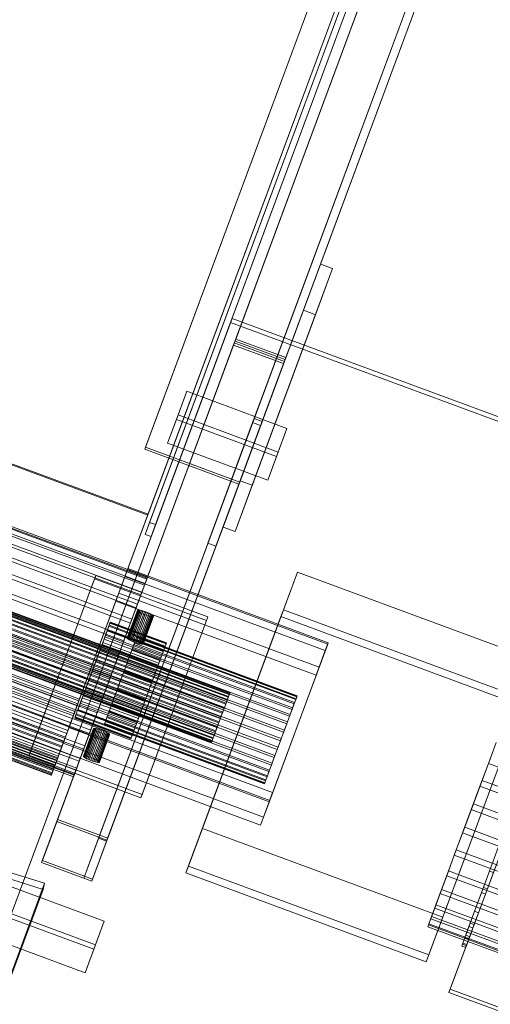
# Model space of a CAD drawing. Header units: millimetres. Extents: x -4395 to 65662, y -65530 to 6847.
# Tile 762 of 1034: x 26681 to 26901, y -19548 to -19086. Entities that reach past the tile are written whole.
import ezdxf

# ---------------------------------------------------------------- set-up
doc = ezdxf.new("R2010")
doc.units = ezdxf.units.MM
doc.layers.add('superior_C06', color=7, linetype='Continuous', lineweight=0)
doc.layers.add('superior_fines-r33-C07-receiver', color=7, linetype='Continuous', lineweight=0)

msp = doc.modelspace()

# ---------------------------------------------------------------- linework, layer by layer
at = {"layer": 'superior_C06'}
for p, q in [((26698.409, -19462.137), (27246.316, -17982.788)), ((27246.673, -17981.825), (26698.766, -19461.174)), ((27265.83, -17990.563), (26717.923, -19469.911)), ((26721.674, -19471.301), (27269.581, -17991.952)), ((27269.76, -17991.47), (26721.853, -19470.819)), ((26722.209, -19469.857), (27270.116, -17990.508)), ((26691.278, -19481.39), (27239.185, -18002.041)), ((27239.542, -18001.078), (26691.635, -19480.427)), ((26710.971, -19488.684), (27258.878, -18009.335)), ((27262.629, -18010.724), (26714.722, -19490.073)), ((26715.078, -19489.11), (27262.985, -18009.761)), ((27217.145, -18032.758), (26717.145, -19382.758)), ((26717.323, -19382.276), (27217.323, -18032.276)), ((27211.024, -18049.284), (26711.024, -19399.284)), ((26711.202, -19398.802), (27211.202, -18048.802)), ((27200.747, -18082.791), (26741.81, -19321.92)), ((26744.623, -19322.962), (27203.56, -18083.833)), ((26739.73, -19327.536), (27198.667, -18088.406)), ((27201.48, -18089.448), (26742.543, -19328.578)), ((27193.013, -18097.914), (26740.92, -19318.565)), ((26741.098, -19318.083), (27193.191, -18097.432)), ((26739.576, -19287.642), (27171.138, -18122.426)), ((27171.494, -18121.463), (26739.933, -19286.679)), ((26781.821, -19236.924), (27191.768, -18130.067)), ((27192.125, -18129.104), (26782.177, -19235.962)), ((27211.461, -18137.361), (26779.899, -19302.576)), ((26780.256, -19301.614), (27211.817, -18136.398)), ((27211.817, -18136.398), (26801.87, -19243.255)), ((27215.212, -18138.75), (26805.265, -19245.607)), ((26805.621, -19244.645), (27215.568, -18137.787)), ((26790.758, -19273.259), (27200.705, -18166.401)), ((27204.456, -18167.79), (26794.509, -19274.648)), ((26740.92, -19318.565), (26412.708, -19197.005)), ((26412.886, -19196.523), (26741.098, -19318.083)), ((26821.856, -19200.811), (26784.215, -19302.442)), ((26789.841, -19304.526), (26827.482, -19202.895)), ((26821.856, -19200.811), (26813.834, -19222.471)), ((26819.46, -19224.555), (26827.482, -19202.895)), ((26827.482, -19202.895), (26821.856, -19200.811)), ((26392.785, -19222.004), (26739.752, -19350.51)), ((26393.528, -19219.997), (26740.495, -19348.504)), ((26393.694, -19219.551), (26740.661, -19348.057)), ((26393.945, -19218.873), (26740.912, -19347.38)), ((26391.254, -19226.137), (26738.221, -19354.644)), ((26392.461, -19222.879), (26739.428, -19351.386)), ((26650.399, -19577.367), (26780.432, -19226.277)), ((26776.192, -19324.102), (26813.834, -19222.471)), ((26779.719, -19228.203), (26780.432, -19226.277)), ((26780.432, -19226.277), (27089.889, -19340.891)), ((26819.46, -19224.555), (26781.819, -19326.186)), ((26813.834, -19222.471), (26819.46, -19224.555)), ((26390.783, -19227.409), (26737.75, -19355.915)), ((26779.719, -19228.203), (26649.686, -19579.293)), ((27089.176, -19342.817), (26779.719, -19228.203)), ((26328.977, -19235.928), (26779.096, -19402.639)), ((26329.058, -19235.709), (26779.178, -19402.42)), ((26329.244, -19235.207), (26779.363, -19401.918)), ((26329.285, -19235.096), (26779.405, -19401.806)), ((26329.348, -19234.926), (26779.467, -19401.637)), ((26388.56, -19233.411), (26735.527, -19361.918)), ((26389.159, -19231.793), (26736.126, -19360.299)), ((26781.821, -19236.924), (26782.177, -19235.962)), ((26782.177, -19235.962), (26805.621, -19244.645)), ((26327.331, -19240.372), (26777.45, -19407.083)), ((26327.507, -19239.896), (26777.627, -19406.607)), ((26328.002, -19238.561), (26778.121, -19405.272)), ((26328.152, -19238.156), (26778.271, -19404.867)), ((26328.558, -19237.06), (26778.677, -19403.771)), ((26328.675, -19236.742), (26778.795, -19403.453)), ((26385.877, -19240.657), (26732.844, -19369.163)), ((26386.581, -19238.754), (26733.548, -19367.26)), ((26760.207, -19295.283), (26781.137, -19238.772)), ((26781.493, -19237.809), (26760.563, -19294.32)), ((26781.493, -19237.809), (26781.137, -19238.772)), ((26781.137, -19238.772), (26804.58, -19247.455)), ((26804.937, -19246.492), (26781.493, -19237.809)), ((26805.265, -19245.607), (26781.821, -19236.924)), ((26325.751, -19244.639), (26775.87, -19411.35)), ((26325.958, -19244.078), (26776.078, -19410.789)), ((26326.571, -19242.424), (26776.69, -19409.135)), ((26326.767, -19241.896), (26776.886, -19408.607)), ((26801.186, -19245.103), (26780.256, -19301.614)), ((26801.186, -19245.103), (26790.073, -19275.106)), ((26790.758, -19273.259), (26801.87, -19243.255)), ((26794.509, -19274.648), (26805.621, -19244.645)), ((26804.937, -19246.492), (26801.186, -19245.103)), ((26801.87, -19243.255), (26805.621, -19244.645)), ((26805.265, -19245.607), (26805.621, -19244.645)), ((26324.057, -19249.211), (26774.177, -19415.922)), ((26324.265, -19248.65), (26774.384, -19415.361)), ((26324.902, -19246.931), (26775.021, -19413.642)), ((26325.114, -19246.358), (26775.233, -19413.069)), ((26382.836, -19248.866), (26729.803, -19377.373)), ((26383.619, -19246.752), (26730.586, -19375.258)), ((26804.58, -19247.455), (26783.65, -19303.966)), ((26784.007, -19303.003), (26804.937, -19246.492)), ((26793.824, -19276.496), (26804.937, -19246.492)), ((26804.58, -19247.455), (26804.937, -19246.492)), ((26322.508, -19253.393), (26772.628, -19420.104)), ((26322.685, -19252.917), (26772.804, -19419.628)), ((26323.249, -19251.393), (26773.368, -19418.104)), ((26323.445, -19250.865), (26773.564, -19417.576)), ((26320.668, -19258.363), (26770.787, -19425.074)), ((26770.85, -19424.904), (26320.73, -19258.194)), ((26320.772, -19258.082), (26770.891, -19424.793)), ((26320.957, -19257.58), (26771.077, -19424.291)), ((26321.039, -19257.361), (26771.158, -19424.072)), ((26321.34, -19256.547), (26771.46, -19423.258)), ((26321.458, -19256.229), (26771.577, -19422.94)), ((26321.864, -19255.133), (26771.983, -19421.844)), ((26322.014, -19254.728), (26772.133, -19421.439)), ((26379.555, -19257.725), (26726.522, -19386.231)), ((26380.387, -19255.48), (26727.354, -19383.986)), ((26717.145, -19382.758), (26388.933, -19261.198)), ((26389.111, -19260.716), (26717.323, -19382.276)), ((26754.37, -19273.612), (26759.243, -19260.456)), ((26755.136, -19271.543), (26759.243, -19260.456)), ((26759.243, -19260.456), (26806.13, -19277.821)), ((26376.16, -19266.891), (26723.127, -19395.397)), ((26377.008, -19264.603), (26723.975, -19393.109)), ((26714.886, -19388.856), (26386.674, -19267.296)), ((26386.717, -19267.181), (26714.929, -19388.741)), ((26750.264, -19284.699), (26755.136, -19271.543)), ((26802.024, -19288.909), (26755.136, -19271.543)), ((26372.781, -19276.014), (26719.748, -19404.52)), ((26373.613, -19273.769), (26720.58, -19402.275)), ((26382.99, -19277.242), (26711.202, -19398.802)), ((26384.31, -19273.68), (26712.522, -19395.24)), ((26712.615, -19394.988), (26384.403, -19273.427)), ((26754.37, -19273.612), (26750.264, -19284.699)), ((26801.257, -19290.978), (26754.37, -19273.612)), ((26769.144, -19331.617), (26790.073, -19275.106)), ((26793.824, -19276.496), (26772.895, -19333.006)), ((26790.073, -19275.106), (26793.824, -19276.496)), ((26794.509, -19274.648), (26790.758, -19273.259)), ((26381.931, -19280.103), (26710.143, -19401.663)), ((26710.371, -19401.047), (26382.159, -19279.487)), ((26711.024, -19399.284), (26382.812, -19277.724)), ((26806.13, -19277.821), (26801.257, -19290.978)), ((26806.13, -19277.821), (26802.024, -19288.909)), ((26369.549, -19284.742), (26716.516, -19413.248)), ((26370.332, -19282.627), (26717.299, -19411.134)), ((26379.621, -19286.34), (26707.833, -19407.9)), ((26708.192, -19406.931), (26379.98, -19285.371)), ((26380.472, -19284.042), (26708.684, -19405.602)), ((26708.994, -19404.763), (26380.782, -19283.203)), ((26739.576, -19287.642), (26739.933, -19286.679)), ((26739.933, -19286.679), (26780.256, -19301.614)), ((26750.264, -19284.699), (26797.151, -19302.065)), ((26367.291, -19290.837), (26714.258, -19419.343)), ((26706.115, -19412.538), (26377.903, -19290.978)), ((26378.225, -19290.108), (26706.437, -19411.668)), ((26706.875, -19410.485), (26378.663, -19288.925)), ((26779.899, -19302.576), (26739.576, -19287.642)), ((26797.151, -19302.065), (26802.024, -19288.909)), ((26797.151, -19302.065), (26801.257, -19290.978)), ((26366.587, -19292.74), (26713.554, -19421.246)), ((26376.111, -19295.815), (26704.323, -19417.375)), ((26704.881, -19415.87), (26376.669, -19294.31)), ((26377.419, -19292.283), (26705.632, -19413.843)), ((26760.207, -19295.283), (26760.563, -19294.32)), ((26783.65, -19303.966), (26760.207, -19295.283)), ((26760.563, -19294.32), (26784.007, -19303.003)), ((26364.009, -19299.701), (26710.976, -19428.207)), ((26364.608, -19298.082), (26711.575, -19426.589)), ((26703.046, -19420.826), (26374.833, -19299.266)), ((26375.364, -19297.832), (26703.576, -19419.393)), ((26704.176, -19417.773), (26375.964, -19296.213)), ((26362.385, -19304.085), (26709.352, -19432.591)), ((26700.842, -19426.776), (26372.63, -19305.216)), ((26701.401, -19425.267), (26373.189, -19303.707)), ((26373.49, -19302.892), (26701.702, -19424.452)), ((26374.166, -19301.068), (26702.378, -19422.628)), ((26702.408, -19422.546), (26374.196, -19300.986)), ((26769.144, -19331.617), (26780.256, -19301.614)), ((26772.895, -19333.006), (26784.007, -19303.003)), ((26776.192, -19324.102), (26784.215, -19302.442)), ((26779.899, -19302.576), (26780.256, -19301.614)), ((26780.256, -19301.614), (26784.007, -19303.003)), ((26781.819, -19326.186), (26789.841, -19304.526)), ((26783.65, -19303.966), (26784.007, -19303.003)), ((26784.215, -19302.442), (26789.841, -19304.526)), ((26360.383, -19309.49), (26707.35, -19437.996)), ((26360.707, -19308.614), (26707.674, -19437.121)), ((26361.914, -19305.356), (26708.881, -19433.863)), ((26370.91, -19309.858), (26699.122, -19431.418)), ((26699.503, -19430.39), (26371.291, -19308.83)), ((26699.974, -19429.118), (26371.762, -19307.558)), ((26371.83, -19307.376), (26700.042, -19428.936)), ((26372.422, -19305.776), (26700.634, -19427.336)), ((26359.223, -19312.62), (26706.19, -19441.127)), ((26706.441, -19440.449), (26359.474, -19311.943)), ((26359.64, -19311.496), (26706.607, -19440.003)), ((26369.258, -19314.318), (26697.47, -19435.878)), ((26697.598, -19435.534), (26369.386, -19313.974)), ((26369.656, -19313.245), (26697.868, -19434.805)), ((26697.871, -19434.798), (26369.658, -19313.238)), ((26698.416, -19433.326), (26370.204, -19311.766)), ((26370.411, -19311.206), (26698.623, -19432.766)), ((26698.791, -19432.313), (26370.579, -19310.753)), ((26367.569, -19318.879), (26695.781, -19440.439)), ((26367.628, -19318.72), (26695.84, -19440.28)), ((26367.825, -19318.188), (26696.037, -19439.748)), ((26368.001, -19317.715), (26696.213, -19439.275)), ((26368.391, -19316.659), (26696.604, -19438.219)), ((26696.822, -19437.628), (26368.61, -19316.068)), ((26696.878, -19437.478), (26368.666, -19315.918)), ((26368.68, -19315.879), (26696.892, -19437.439)), ((26697.064, -19436.976), (26368.852, -19315.416)), ((26697.229, -19436.53), (26369.017, -19314.97)), ((26740.92, -19318.565), (26741.098, -19318.083)), ((26739.73, -19327.536), (26741.81, -19321.92)), ((26741.81, -19321.92), (26744.623, -19322.962)), ((26742.543, -19328.578), (26744.623, -19322.962)), ((26742.543, -19328.578), (26739.73, -19327.536)), ((26781.819, -19326.186), (26776.192, -19324.102)), ((26772.895, -19333.006), (26769.144, -19331.617)), ((26716.609, -19346.774), (26685.812, -19429.927)), ((26731.427, -19344.196), (26704.051, -19418.11)), ((26704.289, -19417.468), (26731.664, -19343.555)), ((26716.609, -19346.774), (26716.015, -19348.379)), ((26769.123, -19366.224), (26716.609, -19346.774)), ((26727.386, -19355.107), (26731.664, -19343.555)), ((26730.296, -19347.25), (26731.664, -19343.555)), ((26731.427, -19344.196), (26731.664, -19343.555)), ((26825.202, -19378.928), (26731.427, -19344.196)), ((26731.664, -19343.555), (26825.439, -19378.286)), ((26766.541, -19465.331), (26811.026, -19345.222)), ((26804.489, -19362.871), (26811.026, -19345.222)), ((26811.026, -19345.222), (26923.556, -19386.899)), ((26685.217, -19431.532), (26716.015, -19348.379)), ((26716.015, -19348.379), (26768.529, -19367.828)), ((26726.017, -19358.802), (26730.296, -19347.25)), ((26824.07, -19381.982), (26730.296, -19347.25)), ((26737.75, -19355.915), (26739.428, -19351.386)), ((26739.752, -19350.51), (26738.221, -19354.644)), ((26739.428, -19351.386), (26740.495, -19348.504)), ((26740.661, -19348.057), (26739.752, -19350.51)), ((26740.495, -19348.504), (26740.912, -19347.38)), ((26740.912, -19347.38), (26740.661, -19348.057)), ((26727.386, -19355.107), (26726.017, -19358.802)), ((26821.161, -19389.838), (26727.386, -19355.107)), ((26735.527, -19361.918), (26737.75, -19355.915)), ((26738.221, -19354.644), (26736.126, -19360.299)), ((26726.017, -19358.802), (26819.792, -19393.534)), ((26736.126, -19360.299), (26733.548, -19367.26)), ((26736.14, -19363.143), (26731.349, -19376.078)), ((26736.165, -19363.295), (26731.375, -19376.23)), ((26736.258, -19363.044), (26731.467, -19375.979)), ((26736.334, -19363.494), (26731.544, -19376.429)), ((26736.516, -19363.003), (26731.725, -19375.938)), ((26736.64, -19363.734), (26731.849, -19376.669)), ((26736.904, -19363.021), (26732.113, -19375.955)), ((26737.07, -19364.004), (26732.28, -19376.939)), ((26737.406, -19363.096), (26732.616, -19376.031)), ((26737.609, -19364.294), (26732.818, -19377.229)), ((26732.844, -19369.163), (26735.527, -19361.918)), ((26738.004, -19363.227), (26733.214, -19376.162)), ((26738.236, -19364.594), (26733.445, -19377.528)), ((26738.675, -19363.408), (26733.884, -19376.343)), ((26738.926, -19364.891), (26734.135, -19377.826)), ((26739.392, -19363.632), (26734.601, -19376.567)), ((26739.653, -19365.174), (26734.862, -19378.109)), ((26740.128, -19363.89), (26735.338, -19376.825)), ((26740.856, -19364.174), (26736.065, -19377.109)), ((26736.14, -19363.143), (26736.258, -19363.044)), ((26736.165, -19363.295), (26736.14, -19363.143)), ((26736.334, -19363.494), (26736.165, -19363.295)), ((26736.258, -19363.044), (26736.516, -19363.003)), ((26736.64, -19363.734), (26736.334, -19363.494)), ((26736.516, -19363.003), (26736.904, -19363.021)), ((26737.07, -19364.004), (26736.64, -19363.734)), ((26741.546, -19364.471), (26736.755, -19377.406)), ((26736.904, -19363.021), (26737.406, -19363.096)), ((26737.609, -19364.294), (26737.07, -19364.004)), ((26742.172, -19364.77), (26737.382, -19377.705)), ((26737.406, -19363.096), (26738.004, -19363.227)), ((26738.236, -19364.594), (26737.609, -19364.294)), ((26742.711, -19365.061), (26737.92, -19377.996)), ((26738.004, -19363.227), (26738.675, -19363.408)), ((26738.926, -19364.891), (26738.236, -19364.594)), ((26738.675, -19363.408), (26739.392, -19363.632)), ((26739.653, -19365.174), (26738.926, -19364.891)), ((26739.392, -19363.632), (26740.128, -19363.89)), ((26740.389, -19365.433), (26739.653, -19365.174)), ((26740.128, -19363.89), (26740.856, -19364.174)), ((26740.856, -19364.174), (26741.546, -19364.471)), ((26741.546, -19364.471), (26742.172, -19364.77)), ((26742.172, -19364.77), (26742.711, -19365.061)), ((26742.711, -19365.061), (26743.142, -19365.331)), ((26760.004, -19482.98), (26804.489, -19362.871)), ((26803.301, -19366.08), (26804.489, -19362.871)), ((26804.489, -19362.871), (26917.019, -19404.548)), ((26723.245, -19369.168), (26722.732, -19370.551)), ((26722.888, -19370.131), (26723.324, -19368.953)), ((26723.444, -19368.628), (26723.245, -19369.168)), ((26723.245, -19369.168), (26749.501, -19378.892)), ((26723.324, -19368.953), (26723.444, -19368.628)), ((26723.324, -19368.953), (26749.581, -19378.678)), ((26723.444, -19368.628), (26749.701, -19378.353)), ((26729.803, -19377.373), (26732.844, -19369.163)), ((26733.548, -19367.26), (26730.586, -19375.258)), ((26740.389, -19365.433), (26735.599, -19378.368)), ((26741.107, -19365.657), (26736.316, -19378.592)), ((26741.777, -19365.838), (26736.986, -19378.773)), ((26742.375, -19365.968), (26737.584, -19378.903)), ((26768.529, -19367.828), (26737.731, -19450.981)), ((26742.877, -19366.044), (26738.087, -19378.979)), ((26738.326, -19449.377), (26769.123, -19366.224)), ((26743.142, -19365.331), (26738.351, -19378.266)), ((26743.265, -19366.061), (26738.474, -19378.996)), ((26743.447, -19365.57), (26738.656, -19378.505)), ((26743.523, -19366.02), (26738.733, -19378.955)), ((26743.616, -19365.77), (26738.825, -19378.704)), ((26738.851, -19378.856), (26743.642, -19365.921)), ((26741.107, -19365.657), (26740.389, -19365.433)), ((26741.777, -19365.838), (26741.107, -19365.657)), ((26742.375, -19365.968), (26741.777, -19365.838)), ((26742.877, -19366.044), (26742.375, -19365.968)), ((26743.265, -19366.061), (26742.877, -19366.044)), ((26743.142, -19365.331), (26743.447, -19365.57)), ((26743.523, -19366.02), (26743.265, -19366.061)), ((26743.447, -19365.57), (26743.616, -19365.77)), ((26743.642, -19365.921), (26743.523, -19366.02)), ((26743.616, -19365.77), (26743.642, -19365.921)), ((26803.301, -19366.08), (26758.816, -19486.189)), ((26768.529, -19367.828), (26769.123, -19366.224)), ((26915.83, -19407.757), (26803.301, -19366.08)), ((26722.043, -19372.411), (26709.724, -19405.672)), ((26722.043, -19372.411), (26720.498, -19376.583)), ((26721.927, -19372.725), (26720.86, -19375.606)), ((26721.147, -19374.83), (26722.153, -19372.115)), ((26722.732, -19370.551), (26721.927, -19372.725)), ((26721.927, -19372.725), (26748.184, -19382.45)), ((26748.3, -19382.136), (26722.043, -19372.411)), ((26722.153, -19372.115), (26722.888, -19370.131)), ((26722.153, -19372.115), (26748.41, -19381.84)), ((26722.732, -19370.551), (26748.989, -19380.276)), ((26722.888, -19370.131), (26749.145, -19379.855)), ((26708.179, -19409.844), (26720.498, -19376.583)), ((26719.572, -19379.084), (26718.112, -19383.025)), ((26718.488, -19382.01), (26719.91, -19378.171)), ((26720.86, -19375.606), (26719.572, -19379.084)), ((26719.572, -19379.084), (26745.829, -19388.809)), ((26719.91, -19378.171), (26721.147, -19374.83)), ((26719.91, -19378.171), (26746.167, -19387.896)), ((26720.498, -19376.583), (26746.755, -19386.307)), ((26720.86, -19375.606), (26747.117, -19385.331)), ((26721.147, -19374.83), (26747.404, -19384.554)), ((26726.522, -19386.231), (26729.803, -19377.373)), ((26730.586, -19375.258), (26727.354, -19383.986)), ((26731.467, -19375.979), (26731.349, -19376.078)), ((26731.349, -19376.078), (26731.375, -19376.23)), ((26731.375, -19376.23), (26731.544, -19376.429)), ((26731.725, -19375.938), (26731.467, -19375.979)), ((26731.544, -19376.429), (26731.849, -19376.669)), ((26732.113, -19375.955), (26731.725, -19375.938)), ((26731.849, -19376.669), (26732.28, -19376.939)), ((26732.616, -19376.031), (26732.113, -19375.955)), ((26732.28, -19376.939), (26732.818, -19377.229)), ((26733.214, -19376.162), (26732.616, -19376.031)), ((26732.818, -19377.229), (26733.445, -19377.528)), ((26733.884, -19376.343), (26733.214, -19376.162)), ((26733.445, -19377.528), (26734.135, -19377.826)), ((26733.509, -19381.762), (26734.487, -19379.121)), ((26734.695, -19378.562), (26733.773, -19381.05)), ((26734.601, -19376.567), (26733.884, -19376.343)), ((26734.135, -19377.826), (26734.862, -19378.109)), ((26734.487, -19379.121), (26735.226, -19377.128)), ((26809.507, -19406.906), (26734.487, -19379.121)), ((26735.338, -19376.825), (26734.601, -19376.567)), ((26735.368, -19376.743), (26734.695, -19378.562)), ((26809.715, -19406.347), (26734.695, -19378.562)), ((26734.862, -19378.109), (26735.599, -19378.368)), ((26735.226, -19377.128), (26735.695, -19375.86)), ((26810.245, -19404.913), (26735.226, -19377.128)), ((26736.065, -19377.109), (26735.338, -19376.825)), ((26735.768, -19375.663), (26735.368, -19376.743)), ((26810.388, -19404.528), (26735.368, -19376.743)), ((26735.599, -19378.368), (26736.316, -19378.592)), ((26735.695, -19375.86), (26735.878, -19375.365)), ((26810.715, -19403.645), (26735.695, -19375.86)), ((26735.878, -19375.365), (26735.768, -19375.663)), ((26810.788, -19403.449), (26735.768, -19375.663)), ((26810.898, -19403.151), (26735.878, -19375.365)), ((26736.755, -19377.406), (26736.065, -19377.109)), ((26736.316, -19378.592), (26736.986, -19378.773)), ((26737.382, -19377.705), (26736.755, -19377.406)), ((26736.986, -19378.773), (26737.584, -19378.903)), ((26737.92, -19377.996), (26737.382, -19377.705)), ((26737.584, -19378.903), (26738.087, -19378.979)), ((26738.351, -19378.266), (26737.92, -19377.996)), ((26738.087, -19378.979), (26738.474, -19378.996)), ((26738.656, -19378.505), (26738.351, -19378.266)), ((26738.474, -19378.996), (26738.733, -19378.955)), ((26738.825, -19378.704), (26738.656, -19378.505)), ((26738.733, -19378.955), (26738.851, -19378.856)), ((26738.851, -19378.856), (26738.825, -19378.704)), ((26748.989, -19380.276), (26749.501, -19378.892)), ((26749.581, -19378.678), (26749.145, -19379.855)), ((26749.501, -19378.892), (26749.701, -19378.353)), ((26749.701, -19378.353), (26749.581, -19378.678)), ((26797.826, -19452.842), (26825.202, -19378.928)), ((26825.439, -19378.286), (26798.064, -19452.2)), ((26825.439, -19378.286), (26821.161, -19389.838)), ((26825.439, -19378.286), (26824.07, -19381.982)), ((26825.439, -19378.286), (26825.202, -19378.928)), ((26717.145, -19382.758), (26714.886, -19388.856)), ((26714.929, -19388.741), (26717.323, -19382.276)), ((26718.112, -19383.025), (26716.537, -19387.277)), ((26716.936, -19386.199), (26718.488, -19382.01)), ((26717.145, -19382.758), (26717.323, -19382.276)), ((26718.112, -19383.025), (26744.369, -19392.749)), ((26718.488, -19382.01), (26744.745, -19391.735)), ((26732.329, -19384.95), (26733.509, -19381.762)), ((26733.773, -19381.05), (26732.639, -19384.113)), ((26808.529, -19409.547), (26733.509, -19381.762)), ((26808.793, -19408.835), (26733.773, -19381.05)), ((26735.981, -19415.397), (26748.3, -19382.136)), ((26746.755, -19386.307), (26748.3, -19382.136)), ((26747.117, -19385.331), (26748.184, -19382.45)), ((26748.41, -19381.84), (26747.404, -19384.554)), ((26748.184, -19382.45), (26748.989, -19380.276)), ((26749.145, -19379.855), (26748.41, -19381.84)), ((26819.792, -19393.534), (26824.07, -19381.982)), ((26716.537, -19387.277), (26714.908, -19391.677)), ((26715.315, -19390.578), (26716.936, -19386.199)), ((26716.537, -19387.277), (26742.794, -19397.001)), ((26716.936, -19386.199), (26743.193, -19395.924)), ((26723.127, -19395.397), (26726.522, -19386.231)), ((26727.354, -19383.986), (26723.975, -19393.109)), ((26731.335, -19387.632), (26729.913, -19391.472)), ((26730.991, -19388.562), (26732.329, -19384.95)), ((26732.639, -19384.113), (26731.335, -19387.632)), ((26806.355, -19415.417), (26731.335, -19387.632)), ((26807.348, -19412.735), (26732.329, -19384.95)), ((26807.659, -19411.898), (26732.639, -19384.113)), ((26746.755, -19386.307), (26734.436, -19419.568)), ((26746.167, -19387.896), (26744.745, -19391.735)), ((26745.829, -19388.809), (26747.117, -19385.331)), ((26747.404, -19384.554), (26746.167, -19387.896)), ((26923.556, -19386.899), (26879.071, -19507.009)), ((26712.522, -19395.24), (26714.929, -19388.741)), ((26714.886, -19388.856), (26712.615, -19394.988)), ((26714.908, -19391.677), (26713.286, -19396.055)), ((26713.685, -19394.978), (26715.315, -19390.578)), ((26714.929, -19388.741), (26714.886, -19388.856)), ((26714.908, -19391.677), (26741.165, -19401.401)), ((26715.315, -19390.578), (26741.572, -19400.303)), ((26728.053, -19396.493), (26729.547, -19392.46)), ((26729.913, -19391.472), (26728.426, -19395.486)), ((26729.547, -19392.46), (26730.991, -19388.562)), ((26804.567, -19420.245), (26729.547, -19392.46)), ((26804.933, -19419.257), (26729.913, -19391.472)), ((26806.011, -19416.347), (26730.991, -19388.562)), ((26742.794, -19397.001), (26744.369, -19392.749)), ((26744.745, -19391.735), (26743.193, -19395.924)), ((26744.369, -19392.749), (26745.829, -19388.809)), ((26819.792, -19393.534), (26821.161, -19389.838)), ((26710.143, -19401.663), (26712.522, -19395.24)), ((26712.615, -19394.988), (26710.371, -19401.047)), ((26713.286, -19396.055), (26711.734, -19400.245)), ((26712.11, -19399.23), (26713.685, -19394.978)), ((26712.522, -19395.24), (26712.615, -19394.988)), ((26713.286, -19396.055), (26739.543, -19405.78)), ((26713.685, -19394.978), (26739.942, -19404.703)), ((26719.748, -19404.52), (26723.127, -19395.397)), ((26723.975, -19393.109), (26720.58, -19402.275)), ((26726.567, -19400.507), (26728.053, -19396.493)), ((26728.426, -19395.486), (26726.932, -19399.52)), ((26803.073, -19424.278), (26728.053, -19396.493)), ((26803.446, -19423.271), (26728.426, -19395.486)), ((26741.165, -19401.401), (26742.794, -19397.001)), ((26743.193, -19395.924), (26741.572, -19400.303)), ((26707.833, -19407.9), (26710.143, -19401.663)), ((26710.371, -19401.047), (26708.192, -19406.931)), ((26711.024, -19399.284), (26708.684, -19405.602)), ((26708.994, -19404.763), (26711.202, -19398.802)), ((26710.143, -19401.663), (26710.371, -19401.047)), ((26711.734, -19400.245), (26710.313, -19404.084)), ((26710.651, -19403.171), (26712.11, -19399.23)), ((26711.024, -19399.284), (26711.202, -19398.802)), ((26711.734, -19400.245), (26737.991, -19409.97)), ((26712.11, -19399.23), (26738.367, -19408.955)), ((26725.144, -19404.347), (26726.567, -19400.507)), ((26726.932, -19399.52), (26725.489, -19403.417)), ((26801.587, -19428.292), (26726.567, -19400.507)), ((26801.952, -19427.305), (26726.932, -19399.52)), ((26739.543, -19405.78), (26741.165, -19401.401)), ((26741.572, -19400.303), (26739.942, -19404.703)), ((26779.096, -19402.639), (26779.363, -19401.918)), ((26779.405, -19401.806), (26779.178, -19402.42)), ((26779.363, -19401.918), (26779.467, -19401.637)), ((26779.467, -19401.637), (26779.405, -19401.806)), ((26882.584, -19540.711), (26933.913, -19402.123)), ((26708.684, -19405.602), (26706.437, -19411.668)), ((26706.875, -19410.485), (26708.994, -19404.763)), ((26708.179, -19409.844), (26709.724, -19405.672)), ((26708.296, -19409.53), (26709.363, -19406.648)), ((26708.684, -19405.602), (26708.994, -19404.763)), ((26710.313, -19404.084), (26709.075, -19407.425)), ((26709.363, -19406.648), (26710.651, -19403.171)), ((26709.363, -19406.648), (26735.62, -19416.373)), ((26709.724, -19405.672), (26735.981, -19415.397)), ((26710.313, -19404.084), (26736.569, -19413.809)), ((26710.651, -19403.171), (26736.908, -19412.895)), ((26716.516, -19413.248), (26719.748, -19404.52)), ((26720.58, -19402.275), (26717.299, -19411.134)), ((26723.841, -19407.867), (26725.144, -19404.347)), ((26725.489, -19403.417), (26724.151, -19407.029)), ((26800.164, -19432.133), (26725.144, -19404.347)), ((26800.509, -19431.202), (26725.489, -19403.417)), ((26737.991, -19409.97), (26739.543, -19405.78)), ((26739.942, -19404.703), (26738.367, -19408.955)), ((26777.627, -19406.607), (26776.886, -19408.607)), ((26777.45, -19407.083), (26778.121, -19405.272)), ((26778.271, -19404.867), (26777.627, -19406.607)), ((26778.121, -19405.272), (26778.677, -19403.771)), ((26778.795, -19403.453), (26778.271, -19404.867)), ((26778.677, -19403.771), (26779.096, -19402.639)), ((26779.178, -19402.42), (26778.795, -19403.453)), ((26808.793, -19408.835), (26809.715, -19406.347)), ((26810.245, -19404.913), (26809.507, -19406.906)), ((26809.715, -19406.347), (26810.388, -19404.528)), ((26810.715, -19403.645), (26810.245, -19404.913)), ((26810.388, -19404.528), (26810.788, -19403.449)), ((26810.898, -19403.151), (26810.715, -19403.645)), ((26810.788, -19403.449), (26810.898, -19403.151)), ((26917.019, -19404.548), (26872.534, -19524.658)), ((26933.319, -19403.728), (26881.99, -19542.316)), ((26704.881, -19415.87), (26706.875, -19410.485)), ((26705.632, -19413.843), (26707.833, -19407.9)), ((26708.192, -19406.931), (26706.115, -19412.538)), ((26706.437, -19411.668), (26706.875, -19410.485)), ((26708.07, -19410.14), (26707.335, -19412.124)), ((26707.49, -19411.704), (26708.296, -19409.53)), ((26707.833, -19407.9), (26708.192, -19406.931)), ((26709.075, -19407.425), (26708.07, -19410.14)), ((26708.07, -19410.14), (26734.327, -19419.865)), ((26734.436, -19419.568), (26708.179, -19409.844)), ((26708.296, -19409.53), (26734.553, -19419.254)), ((26709.075, -19407.425), (26735.332, -19417.15)), ((26717.299, -19411.134), (26714.258, -19419.343)), ((26721.785, -19413.418), (26722.707, -19410.929)), ((26722.97, -19410.217), (26721.992, -19412.859)), ((26722.707, -19410.929), (26723.841, -19407.867)), ((26797.726, -19438.714), (26722.707, -19410.929)), ((26724.151, -19407.029), (26722.97, -19410.217)), ((26797.99, -19438.002), (26722.97, -19410.217)), ((26798.861, -19435.652), (26723.841, -19407.867)), ((26799.171, -19434.815), (26724.151, -19407.029)), ((26736.569, -19413.809), (26737.991, -19409.97)), ((26738.367, -19408.955), (26736.908, -19412.895)), ((26775.021, -19413.642), (26775.87, -19411.35)), ((26776.078, -19410.789), (26775.233, -19413.069)), ((26775.87, -19411.35), (26776.69, -19409.135)), ((26776.886, -19408.607), (26776.078, -19410.789)), ((26776.69, -19409.135), (26777.45, -19407.083)), ((26808.529, -19409.547), (26807.348, -19412.735)), ((26807.659, -19411.898), (26808.793, -19408.835)), ((26809.507, -19406.906), (26808.529, -19409.547)), ((26871.345, -19527.867), (26915.83, -19407.757)), ((26701.379, -19425.325), (26705.658, -19413.773)), ((26703.046, -19420.826), (26704.881, -19415.87)), ((26703.576, -19419.393), (26705.632, -19413.843)), ((26706.115, -19412.538), (26704.176, -19417.773)), ((26704.289, -19417.468), (26705.658, -19413.773)), ((26706.437, -19411.668), (26704.323, -19417.375)), ((26704.323, -19417.375), (26704.881, -19415.87)), ((26705.632, -19413.843), (26706.115, -19412.538)), ((26705.658, -19413.773), (26799.433, -19448.504)), ((26706.778, -19413.627), (26706.978, -19413.087)), ((26706.899, -19413.301), (26706.778, -19413.627)), ((26706.778, -19413.627), (26733.035, -19423.351)), ((26707.335, -19412.124), (26706.899, -19413.301)), ((26733.156, -19423.026), (26706.899, -19413.301)), ((26706.978, -19413.087), (26707.49, -19411.704)), ((26706.978, -19413.087), (26733.235, -19422.812)), ((26707.335, -19412.124), (26733.592, -19421.849)), ((26707.49, -19411.704), (26733.747, -19421.429)), ((26713.554, -19421.246), (26716.516, -19413.248)), ((26720.712, -19416.316), (26721.111, -19415.237)), ((26721.254, -19414.851), (26720.784, -19416.12)), ((26721.111, -19415.237), (26721.785, -19413.418)), ((26796.131, -19443.022), (26721.111, -19415.237)), ((26721.992, -19412.859), (26721.254, -19414.851)), ((26796.274, -19442.637), (26721.254, -19414.851)), ((26796.805, -19441.203), (26721.785, -19413.418)), ((26797.012, -19440.644), (26721.992, -19412.859)), ((26734.436, -19419.568), (26735.981, -19415.397)), ((26735.332, -19417.15), (26736.569, -19413.809)), ((26736.908, -19412.895), (26735.62, -19416.373)), ((26773.368, -19418.104), (26774.177, -19415.922)), ((26774.384, -19415.361), (26773.564, -19417.576)), ((26774.177, -19415.922), (26775.021, -19413.642)), ((26775.233, -19413.069), (26774.384, -19415.361)), ((26804.933, -19419.257), (26806.355, -19415.417)), ((26807.348, -19412.735), (26806.011, -19416.347)), ((26806.355, -19415.417), (26807.659, -19411.898)), ((26700.01, -19429.02), (26704.289, -19417.468)), ((26701.702, -19424.452), (26703.576, -19419.393)), ((26704.323, -19417.375), (26702.378, -19422.628)), ((26704.176, -19417.773), (26702.408, -19422.546)), ((26703.576, -19419.393), (26704.176, -19417.773)), ((26704.051, -19418.11), (26704.289, -19417.468)), ((26704.051, -19418.11), (26797.826, -19452.842)), ((26798.064, -19452.2), (26704.289, -19417.468)), ((26715.608, -19418.578), (26710.817, -19431.513)), ((26715.634, -19418.73), (26710.843, -19431.665)), ((26715.727, -19418.48), (26710.936, -19431.415)), ((26715.803, -19418.93), (26711.012, -19431.864)), ((26715.985, -19418.438), (26711.194, -19431.373)), ((26716.108, -19419.169), (26711.318, -19432.104)), ((26714.258, -19419.343), (26711.575, -19426.589)), ((26716.372, -19418.456), (26711.582, -19431.391)), ((26716.539, -19419.439), (26711.748, -19432.374)), ((26716.875, -19418.531), (26712.084, -19431.466)), ((26717.078, -19419.729), (26712.287, -19432.664)), ((26717.473, -19418.662), (26712.682, -19431.597)), ((26717.704, -19420.029), (26712.913, -19432.964)), ((26718.143, -19418.843), (26713.353, -19431.778)), ((26718.394, -19420.326), (26713.603, -19433.261)), ((26718.86, -19419.067), (26714.07, -19432.002)), ((26719.121, -19420.609), (26714.331, -19433.544)), ((26719.597, -19419.326), (26714.806, -19432.261)), ((26720.324, -19419.609), (26715.533, -19432.544)), ((26715.608, -19418.578), (26715.727, -19418.48)), ((26715.634, -19418.73), (26715.608, -19418.578)), ((26715.803, -19418.93), (26715.634, -19418.73)), ((26715.727, -19418.48), (26715.985, -19418.438)), ((26716.108, -19419.169), (26715.803, -19418.93)), ((26715.985, -19418.438), (26716.372, -19418.456)), ((26716.539, -19419.439), (26716.108, -19419.169)), ((26721.014, -19419.906), (26716.223, -19432.841)), ((26716.372, -19418.456), (26716.875, -19418.531)), ((26717.078, -19419.729), (26716.539, -19419.439)), ((26721.641, -19420.206), (26716.85, -19433.141)), ((26716.875, -19418.531), (26717.473, -19418.662)), ((26717.704, -19420.029), (26717.078, -19419.729)), ((26722.18, -19420.496), (26717.389, -19433.431)), ((26717.473, -19418.662), (26718.143, -19418.843)), ((26718.394, -19420.326), (26717.704, -19420.029)), ((26718.143, -19418.843), (26718.86, -19419.067)), ((26719.121, -19420.609), (26718.394, -19420.326)), ((26718.86, -19419.067), (26719.597, -19419.326)), ((26719.858, -19420.868), (26719.121, -19420.609)), ((26719.597, -19419.326), (26720.324, -19419.609)), ((26720.324, -19419.609), (26721.014, -19419.906)), ((26720.784, -19416.12), (26720.601, -19416.614)), ((26720.601, -19416.614), (26720.712, -19416.316)), ((26795.621, -19444.399), (26720.601, -19416.614)), ((26720.712, -19416.316), (26795.731, -19444.101)), ((26795.804, -19443.905), (26720.784, -19416.12)), ((26721.014, -19419.906), (26721.641, -19420.206)), ((26721.641, -19420.206), (26722.18, -19420.496)), ((26722.18, -19420.496), (26722.61, -19420.766)), ((26733.592, -19421.849), (26734.327, -19419.865)), ((26734.553, -19419.254), (26733.747, -19421.429)), ((26734.327, -19419.865), (26735.332, -19417.15)), ((26735.62, -19416.373), (26734.553, -19419.254)), ((26771.983, -19421.844), (26772.628, -19420.104)), ((26772.804, -19419.628), (26772.133, -19421.439)), ((26772.628, -19420.104), (26773.368, -19418.104)), ((26773.564, -19417.576), (26772.804, -19419.628)), ((26804.567, -19420.245), (26803.073, -19424.278)), ((26803.446, -19423.271), (26804.933, -19419.257)), ((26806.011, -19416.347), (26804.567, -19420.245)), ((26699.974, -19429.118), (26701.401, -19425.267)), ((26700.042, -19428.936), (26701.702, -19424.452)), ((26702.378, -19422.628), (26700.634, -19427.336)), ((26700.634, -19427.336), (26701.401, -19425.267)), ((26702.408, -19422.546), (26700.842, -19426.776)), ((26701.401, -19425.267), (26703.046, -19420.826)), ((26701.702, -19424.452), (26702.408, -19422.546)), ((26702.378, -19422.628), (26703.046, -19420.826)), ((26710.976, -19428.207), (26713.554, -19421.246)), ((26719.858, -19420.868), (26715.067, -19433.803)), ((26720.575, -19421.092), (26715.784, -19434.027)), ((26721.245, -19421.273), (26716.455, -19434.208)), ((26721.843, -19421.404), (26717.053, -19434.339)), ((26722.346, -19421.479), (26717.555, -19434.414)), ((26722.61, -19420.766), (26717.819, -19433.701)), ((26722.734, -19421.497), (26717.943, -19434.431)), ((26722.916, -19421.005), (26718.125, -19433.94)), ((26722.992, -19421.455), (26718.201, -19434.39)), ((26723.084, -19421.205), (26718.294, -19434.14)), ((26718.319, -19434.292), (26723.11, -19421.357)), ((26720.575, -19421.092), (26719.858, -19420.868)), ((26721.245, -19421.273), (26720.575, -19421.092)), ((26721.843, -19421.404), (26721.245, -19421.273)), ((26722.346, -19421.479), (26721.843, -19421.404)), ((26722.734, -19421.497), (26722.346, -19421.479)), ((26722.61, -19420.766), (26722.916, -19421.005)), ((26722.992, -19421.455), (26722.734, -19421.497)), ((26722.916, -19421.005), (26723.084, -19421.205)), ((26723.11, -19421.357), (26722.992, -19421.455)), ((26723.084, -19421.205), (26723.11, -19421.357)), ((26733.235, -19422.812), (26733.035, -19423.351)), ((26733.035, -19423.351), (26733.156, -19423.026)), ((26733.156, -19423.026), (26733.592, -19421.849)), ((26733.747, -19421.429), (26733.235, -19422.812)), ((26770.891, -19424.793), (26770.787, -19425.074)), ((26770.787, -19425.074), (26770.85, -19424.904)), ((26770.85, -19424.904), (26771.077, -19424.291)), ((26771.158, -19424.072), (26770.891, -19424.793)), ((26771.077, -19424.291), (26771.46, -19423.258)), ((26771.577, -19422.94), (26771.158, -19424.072)), ((26771.46, -19423.258), (26771.983, -19421.844)), ((26772.133, -19421.439), (26771.577, -19422.94)), ((26803.073, -19424.278), (26801.587, -19428.292)), ((26801.952, -19427.305), (26803.446, -19423.271)), ((26900.442, -19434.909), (26904.091, -19425.057)), ((26698.623, -19432.766), (26700.042, -19428.936)), ((26698.791, -19432.313), (26699.974, -19429.118)), ((26700.634, -19427.336), (26699.122, -19431.418)), ((26699.122, -19431.418), (26699.974, -19429.118)), ((26700.842, -19426.776), (26699.503, -19430.39)), ((26701.379, -19425.325), (26700.01, -19429.02)), ((26700.01, -19429.02), (26793.785, -19463.752)), ((26700.042, -19428.936), (26700.842, -19426.776)), ((26795.154, -19460.056), (26701.379, -19425.325)), ((26708.881, -19433.863), (26710.976, -19428.207)), ((26711.575, -19426.589), (26709.352, -19432.591)), ((26801.587, -19428.292), (26800.164, -19432.133)), ((26800.509, -19431.202), (26801.952, -19427.305)), ((26685.217, -19431.532), (26685.812, -19429.927)), ((26737.731, -19450.981), (26685.217, -19431.532)), ((26685.812, -19429.927), (26738.326, -19449.377)), ((26697.47, -19435.878), (26698.623, -19432.766)), ((26697.47, -19435.878), (26698.416, -19433.326)), ((26698.416, -19433.326), (26697.598, -19435.534)), ((26699.122, -19431.418), (26697.868, -19434.805)), ((26697.868, -19434.805), (26698.791, -19432.313)), ((26697.871, -19434.798), (26698.791, -19432.313)), ((26699.503, -19430.39), (26698.416, -19433.326)), ((26698.623, -19432.766), (26699.503, -19430.39)), ((26707.35, -19437.996), (26708.881, -19433.863)), ((26709.352, -19432.591), (26707.674, -19437.121)), ((26710.936, -19431.415), (26710.817, -19431.513)), ((26710.817, -19431.513), (26710.843, -19431.665)), ((26710.843, -19431.665), (26711.012, -19431.864)), ((26711.194, -19431.373), (26710.936, -19431.415)), ((26711.012, -19431.864), (26711.318, -19432.104)), ((26711.582, -19431.391), (26711.194, -19431.373)), ((26711.318, -19432.104), (26711.748, -19432.374)), ((26712.084, -19431.466), (26711.582, -19431.391)), ((26711.748, -19432.374), (26712.287, -19432.664)), ((26712.682, -19431.597), (26712.084, -19431.466)), ((26712.287, -19432.664), (26712.913, -19432.964)), ((26713.353, -19431.778), (26712.682, -19431.597)), ((26712.913, -19432.964), (26713.603, -19433.261)), ((26714.07, -19432.002), (26713.353, -19431.778)), ((26713.603, -19433.261), (26714.331, -19433.544)), ((26714.806, -19432.261), (26714.07, -19432.002)), ((26714.331, -19433.544), (26715.067, -19433.803)), ((26715.533, -19432.544), (26714.806, -19432.261)), ((26715.067, -19433.803), (26715.784, -19434.027)), ((26716.223, -19432.841), (26715.533, -19432.544)), ((26715.784, -19434.027), (26716.455, -19434.208)), ((26716.85, -19433.141), (26716.223, -19432.841)), ((26716.455, -19434.208), (26717.053, -19434.339)), ((26717.389, -19433.431), (26716.85, -19433.141)), ((26717.053, -19434.339), (26717.555, -19434.414)), ((26717.819, -19433.701), (26717.389, -19433.431)), ((26717.555, -19434.414), (26717.943, -19434.431)), ((26718.125, -19433.94), (26717.819, -19433.701)), ((26717.943, -19434.431), (26718.201, -19434.39)), ((26718.294, -19434.14), (26718.125, -19433.94)), ((26718.201, -19434.39), (26718.319, -19434.292)), ((26718.319, -19434.292), (26718.294, -19434.14)), ((26800.164, -19432.133), (26798.861, -19435.652)), ((26799.171, -19434.815), (26800.509, -19431.202)), ((26901.382, -19432.371), (26897.503, -19442.845)), ((26695.781, -19440.439), (26696.822, -19437.628)), ((26695.84, -19440.28), (26696.878, -19437.478)), ((26696.037, -19439.748), (26697.064, -19436.976)), ((26696.037, -19439.748), (26696.604, -19438.219)), ((26696.213, -19439.275), (26697.229, -19436.53)), ((26696.892, -19437.439), (26696.213, -19439.275)), ((26696.604, -19438.219), (26697.598, -19435.534)), ((26696.604, -19438.219), (26697.47, -19435.878)), ((26697.064, -19436.976), (26696.822, -19437.628)), ((26696.822, -19437.628), (26696.878, -19437.478)), ((26696.878, -19437.478), (26697.229, -19436.53)), ((26696.892, -19437.439), (26697.871, -19434.798)), ((26697.868, -19434.805), (26696.892, -19437.439)), ((26697.598, -19435.534), (26697.064, -19436.976)), ((26697.229, -19436.53), (26697.871, -19434.798)), ((26706.441, -19440.449), (26707.35, -19437.996)), ((26707.674, -19437.121), (26706.607, -19440.003)), ((26797.726, -19438.714), (26796.805, -19441.203)), ((26797.012, -19440.644), (26797.99, -19438.002)), ((26798.861, -19435.652), (26797.726, -19438.714)), ((26797.99, -19438.002), (26799.171, -19434.815)), ((26896.505, -19445.539), (26900.442, -19434.909)), ((27059.86, -19493.952), (26900.442, -19434.909)), ((26695.781, -19440.439), (26696.037, -19439.748)), ((26695.84, -19440.28), (26695.781, -19440.439)), ((26696.213, -19439.275), (26695.84, -19440.28)), ((26706.607, -19440.003), (26706.19, -19441.127)), ((26706.19, -19441.127), (26706.441, -19440.449)), ((26796.131, -19443.022), (26795.731, -19444.101)), ((26795.804, -19443.905), (26796.274, -19442.637)), ((26796.805, -19441.203), (26796.131, -19443.022)), ((26796.274, -19442.637), (26797.012, -19440.644)), ((26897.503, -19442.845), (26893.449, -19453.792)), ((27056.92, -19501.889), (26897.503, -19442.845)), ((26795.621, -19444.399), (26795.804, -19443.905)), ((26795.731, -19444.101), (26795.621, -19444.399)), ((26892.431, -19456.538), (26896.505, -19445.539)), ((27055.923, -19504.582), (26896.505, -19445.539)), ((26737.731, -19450.981), (26738.326, -19449.377)), ((26793.785, -19463.752), (26798.064, -19452.2)), ((26799.433, -19448.504), (26795.154, -19460.056)), ((26797.826, -19452.842), (26798.064, -19452.2)), ((26799.433, -19448.504), (26798.064, -19452.2)), ((26888.377, -19467.486), (26892.431, -19456.538)), ((26893.449, -19453.792), (26889.375, -19464.792)), ((27051.849, -19515.582), (26892.431, -19456.538)), ((27052.866, -19512.836), (26893.449, -19453.792)), ((26698.409, -19462.137), (26698.766, -19461.174)), ((26721.853, -19470.819), (26698.409, -19462.137)), ((26698.766, -19461.174), (26722.209, -19469.857)), ((26793.785, -19463.752), (26795.154, -19460.056)), ((26760.004, -19482.98), (26766.541, -19465.331)), ((26879.071, -19507.009), (26766.541, -19465.331)), ((26889.375, -19464.792), (26885.438, -19475.422)), ((27048.792, -19523.835), (26889.375, -19464.792)), ((26710.971, -19488.684), (26717.923, -19469.911)), ((26714.722, -19490.073), (26721.674, -19471.301)), ((26717.923, -19469.911), (26721.674, -19471.301)), ((26721.853, -19470.819), (26722.209, -19469.857)), ((26884.498, -19477.959), (26888.377, -19467.486)), ((27047.794, -19526.529), (26888.377, -19467.486)), ((26885.438, -19475.422), (26881.789, -19485.273)), ((27044.855, -19534.465), (26885.438, -19475.422)), ((26900.955, -19485.35), (26905.028, -19474.353)), ((26691.278, -19481.39), (26691.635, -19480.427)), ((26691.635, -19480.427), (26715.078, -19489.11)), ((26880.943, -19487.557), (26884.498, -19477.959)), ((27043.915, -19537.003), (26884.498, -19477.959)), ((26714.722, -19490.073), (26691.278, -19481.39)), ((26758.816, -19486.189), (26760.004, -19482.98)), ((26872.534, -19524.658), (26760.004, -19482.98)), ((26881.789, -19485.273), (26878.569, -19493.968)), ((27041.206, -19544.317), (26881.789, -19485.273)), ((26901.942, -19482.686), (26898.111, -19493.03)), ((26899.986, -19493.725), (26903.817, -19483.381)), ((26714.722, -19490.073), (26710.971, -19488.684)), ((26714.722, -19490.073), (26715.078, -19489.11)), ((26758.816, -19486.189), (26871.345, -19527.867)), ((26877.85, -19495.91), (26880.943, -19487.557)), ((27040.36, -19546.6), (26880.943, -19487.557)), ((26897.223, -19495.428), (26900.955, -19485.35)), ((26902.831, -19486.045), (26899.098, -19496.123)), ((26902.831, -19486.045), (26900.955, -19485.35)), ((26673.694, -19491.436), (26720.582, -19508.802)), ((26878.569, -19493.968), (26875.901, -19501.171)), ((27037.986, -19553.011), (26878.569, -19493.968)), ((26898.111, -19493.03), (26894.73, -19502.16)), ((26896.605, -19502.854), (26899.986, -19493.725)), ((26899.986, -19493.725), (26898.111, -19493.03)), ((26875.336, -19502.697), (26877.85, -19495.91)), ((27037.267, -19554.953), (26877.85, -19495.91)), ((26893.974, -19504.199), (26897.223, -19495.428)), ((26899.098, -19496.123), (26895.85, -19504.893)), ((26899.098, -19496.123), (26897.223, -19495.428)), ((26716.475, -19519.889), (26669.588, -19502.523)), ((26873.499, -19507.657), (26875.336, -19502.697)), ((26875.901, -19501.171), (26873.888, -19506.606)), ((27034.753, -19561.74), (26875.336, -19502.697)), ((27035.318, -19560.214), (26875.901, -19501.171)), ((26894.73, -19502.16), (26891.928, -19509.723)), ((26893.804, -19510.418), (26896.605, -19502.854)), ((26896.605, -19502.854), (26894.73, -19502.16)), ((26715.709, -19521.958), (26668.822, -19504.593)), ((26872.408, -19510.601), (26873.499, -19507.657)), ((26872.534, -19524.658), (26879.071, -19507.009)), ((26873.888, -19506.606), (26872.607, -19510.065)), ((27032.916, -19566.701), (26873.499, -19507.657)), ((27033.305, -19565.65), (26873.888, -19506.606)), ((26891.335, -19511.325), (26893.974, -19504.199)), ((26895.85, -19504.893), (26893.211, -19512.02)), ((26895.85, -19504.893), (26893.974, -19504.199)), ((26720.582, -19508.802), (26715.709, -19521.958)), ((26720.582, -19508.802), (26716.475, -19519.889)), ((26872.607, -19510.065), (26872.107, -19511.413)), ((26872.107, -19511.413), (26872.408, -19510.601)), ((27031.525, -19570.457), (26872.107, -19511.413)), ((26872.408, -19510.601), (27031.826, -19569.644)), ((27032.024, -19569.108), (26872.607, -19510.065)), ((26889.406, -19516.534), (26891.335, -19511.325)), ((26891.928, -19509.723), (26889.815, -19515.43)), ((26893.211, -19512.02), (26891.281, -19517.228)), ((26893.211, -19512.02), (26891.335, -19511.325)), ((26891.69, -19516.125), (26893.804, -19510.418)), ((26893.804, -19510.418), (26891.928, -19509.723)), ((26664.715, -19515.68), (26711.603, -19533.045)), ((26888.261, -19519.624), (26889.406, -19516.534)), ((26889.815, -19515.43), (26888.47, -19519.061)), ((26891.281, -19517.228), (26889.406, -19516.534)), ((26891.69, -19516.125), (26889.815, -19515.43)), ((26891.281, -19517.228), (26890.137, -19520.319)), ((26890.345, -19519.756), (26891.69, -19516.125)), ((26711.603, -19533.045), (26716.475, -19519.889)), ((26711.603, -19533.045), (26715.709, -19521.958)), ((26888.47, -19519.061), (26887.945, -19520.478)), ((26887.945, -19520.478), (26888.261, -19519.624)), ((26889.821, -19521.172), (26887.945, -19520.478)), ((26888.261, -19519.624), (26890.137, -19520.319)), ((26890.345, -19519.756), (26888.47, -19519.061)), ((26889.821, -19521.172), (26890.345, -19519.756)), ((26890.137, -19520.319), (26889.821, -19521.172)), ((26871.345, -19527.867), (26872.534, -19524.658)), ((26881.99, -19542.316), (26882.584, -19540.711)), ((26881.99, -19542.316), (27003.897, -19587.467)), ((27004.491, -19585.862), (26882.584, -19540.711))]:
    msp.add_line(p, q, dxfattribs=at)
at = {"layer": 'superior_fines-r33-C07-receiver'}
for p, q in [((26692.673, -19491.046), (26415.979, -19405.038)), ((26415.282, -19407.895), (26691.975, -19493.903)), ((26691.975, -19493.903), (26653.403, -19598.048)), ((26654.101, -19595.191), (26692.673, -19491.046)), ((26692.673, -19491.046), (26691.975, -19493.903))]:
    msp.add_line(p, q, dxfattribs=at)

doc.saveas('drawing.dxf')
